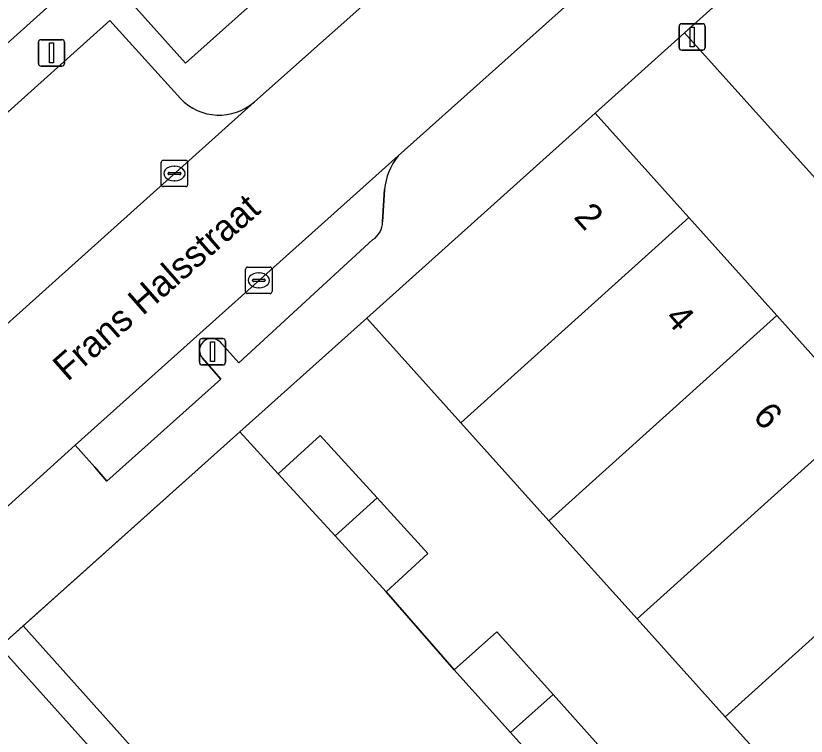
# Model space of a CAD drawing. Extents: x 162172 to 163187, y 382874 to 383685.
# Drawn here: x 162742.37 to 162772.35, y 383475.67 to 383503 of the extents above; entities that cross this region are included whole.
import ezdxf

# ---------------------------------------------------------------- set-up
doc = ezdxf.new("R2010")
doc.units = 0
for name, color, linetype in [('IMGEO_Erf', 7, 'Continuous'), ('IMGEO_Kolk', 7, 'Continuous'), ('IMGEO_Lichtmast', 7, 'Continuous'), ('IMGEO_Muur', 7, 'Continuous'), ('IMGEO_Openbare_ruimte_label', 7, 'Continuous'), ('IMGEO_Pand', 7, 'Continuous'), ('IMGEO_Pand_nummerreeks', 7, 'Continuous'), ('IMGEO_Parkeervlak_open', 7, 'Continuous'), ('IMGEO_Rijbaan_lokaal_open', 7, 'Continuous'), ('IMGEO_Voetpad_open', 7, 'Continuous')]:
    doc.layers.add(name, color=color, linetype=linetype)

msp = doc.modelspace()

# ---------------------------------------------------------------- linework, layer by layer
at = {"layer": 'IMGEO_Erf'}
msp.add_lwpolyline([(162767.897, 383495.346), (162771.236, 383491.625), (162774.575, 383487.903), (162777.914, 383484.182), (162781.254, 383480.46), (162784.593, 383476.739), (162787.737, 383473.234), (162788.939, 383474.311), (162791.154, 383476.295), (162767.726, 383502.35), (162764.343, 383499.308)], close=True, dxfattribs=at)
msp.add_lwpolyline([(162772.618, 383472.688), (162769.274, 383476.405), (162765.931, 383480.123), (162762.587, 383483.84), (162759.243, 383487.558), (162755.682, 383491.526), (162750.865, 383487.213), (162752.318, 383485.624), (162753.91, 383487.079), (162756.077, 383484.708), (162758.001, 383482.603), (162756.409, 383481.147), (162758.998, 383478.185), (162760.606, 383479.631), (162762.743, 383477.254), (162764.663, 383475.118), (162763.055, 383473.672), (162765.742, 383470.752), (162767.359, 383472.189), (162769.45, 383469.836), (162771.389, 383467.654), (162769.773, 383466.217), (162775.143, 383460.218)], dxfattribs=at)
at = {"layer": 'IMGEO_Kolk'}
for p, q in [((162747.883, 383496.589), (162747.883, 383497.441)), ((162747.958, 383497.515), (162748.81, 383497.515)), ((162748.884, 383497.441), (162748.884, 383496.589)), ((162748.371, 383497.295), (162748.396, 383497.295)), ((162748.142, 383497.009), (162748.142, 383497.021)), ((162748.58, 383496.972), (162748.182, 383496.972)), ((162748.185, 383497.058), (162748.583, 383497.058)), ((162748.626, 383497.021), (162748.626, 383497.009)), ((162748.81, 383496.515), (162747.958, 383496.515)), ((162748.394, 383496.735), (162748.369, 383496.735)), ((162751.084, 383492.536), (162751.084, 383493.388)), ((162751.159, 383493.462), (162752.011, 383493.462)), ((162751.572, 383493.242), (162751.597, 383493.242)), ((162752.085, 383493.388), (162752.085, 383492.536)), ((162751.343, 383492.956), (162751.343, 383492.968)), ((162751.781, 383492.919), (162751.383, 383492.919)), ((162751.386, 383493.005), (162751.784, 383493.005)), ((162751.827, 383492.968), (162751.827, 383492.956)), ((162751.595, 383492.682), (162751.57, 383492.682)), ((162752.011, 383492.462), (162751.159, 383492.462))]:
    msp.add_line(p, q, dxfattribs=at)
for points in [[(162747.883, 383496.589), (162747.883, 383497.441)], [(162747.958, 383497.515), (162748.81, 383497.515)], [(162748.884, 383497.441), (162748.884, 383496.589)], [(162748.81, 383496.515), (162747.958, 383496.515)], [(162751.084, 383492.536), (162751.084, 383493.388)], [(162751.159, 383493.462), (162752.011, 383493.462)], [(162752.085, 383493.388), (162752.085, 383492.536)], [(162752.011, 383492.462), (162751.159, 383492.462)]]:
    msp.add_lwpolyline(points, dxfattribs=at)
for centre, radius, start, end in [((162747.96, 383497.439), 0.0765, 91.552, 178.448), ((162747.96, 383497.439), 0.0765, 91.552, 178.448), ((162748.808, 383497.439), 0.0765, 1.552, 88.448), ((162748.808, 383497.439), 0.0765, 1.552, 88.448), ((162748.182, 383497.018), 0.0403, 85.8775, 175.7526), ((162748.179, 383497.008), 0.0366, 178.938, 274.7102), ((162748.583, 383497.015), 0.043, 264.8664, 352.4533), ((162748.587, 383497.02), 0.0386, 1.7309, 96.639), ((162747.96, 383496.591), 0.0765, 181.552, 268.448), ((162747.96, 383496.591), 0.0765, 181.552, 268.448), ((162748.808, 383496.591), 0.0765, 271.552, 358.448), ((162748.808, 383496.591), 0.0765, 271.552, 358.448), ((162751.161, 383493.386), 0.0765, 91.552, 178.448), ((162751.161, 383493.386), 0.0765, 91.552, 178.448), ((162752.009, 383493.386), 0.0765, 1.552, 88.448), ((162752.009, 383493.386), 0.0765, 1.552, 88.448), ((162751.383, 383492.965), 0.0403, 85.8775, 175.7526), ((162751.38, 383492.955), 0.0366, 178.938, 274.7102), ((162751.784, 383492.962), 0.043, 264.8664, 352.4533), ((162751.788, 383492.967), 0.0386, 1.7309, 96.639), ((162751.161, 383492.538), 0.0765, 181.552, 268.448), ((162751.161, 383492.538), 0.0765, 181.552, 268.448), ((162752.009, 383492.538), 0.0765, 271.552, 358.448), ((162752.009, 383492.538), 0.0765, 271.552, 358.448)]:
    msp.add_arc(centre, radius, start, end, dxfattribs=at)
for centre, major_axis, ratio, start_param, end_param in [((162748.37, 383497.015), (-0.387, 0.002), 0.722429, 4.712389, 7.853982), ((162748.395, 383497.015), (-0.39, 0.002), 0.717154, 1.570796, 4.712389), ((162751.571, 383492.962), (-0.387, 0.002), 0.722429, 4.712389, 7.853982), ((162751.596, 383492.962), (-0.39, 0.002), 0.717154, 1.570796, 4.712389)]:
    msp.add_ellipse(centre, major_axis=major_axis, ratio=ratio, start_param=start_param, end_param=end_param, dxfattribs=at)
at = {"layer": 'IMGEO_Lichtmast'}
for p, q in [((162767.523, 383501.795), (162767.523, 383502.595)), ((162767.523, 383502.595), (162767.523, 383501.795)), ((162767.623, 383502.695), (162768.413, 383502.695)), ((162768.413, 383502.695), (162767.623, 383502.695)), ((162768.513, 383502.595), (162768.513, 383501.795)), ((162768.513, 383501.795), (162768.513, 383502.595)), ((162743.225, 383501.191), (162743.225, 383501.991)), ((162743.225, 383501.991), (162743.225, 383501.191)), ((162743.325, 383502.091), (162744.115, 383502.091)), ((162744.115, 383502.091), (162743.325, 383502.091)), ((162744.215, 383501.991), (162744.215, 383501.191)), ((162744.215, 383501.191), (162744.215, 383501.991)), ((162768.413, 383501.695), (162767.623, 383501.695)), ((162767.623, 383501.695), (162768.413, 383501.695)), ((162744.115, 383501.091), (162743.325, 383501.091)), ((162743.325, 383501.091), (162744.115, 383501.091)), ((162749.33, 383489.852), (162749.33, 383490.652)), ((162749.33, 383490.652), (162749.33, 383489.852)), ((162749.43, 383490.752), (162750.22, 383490.752)), ((162750.22, 383490.752), (162749.43, 383490.752)), ((162750.32, 383490.652), (162750.32, 383489.852)), ((162750.32, 383489.852), (162750.32, 383490.652)), ((162750.22, 383489.752), (162749.43, 383489.752)), ((162749.43, 383489.752), (162750.22, 383489.752))]:
    msp.add_line(p, q, dxfattribs=at)
for points in [[(162767.943, 383502.57), (162768.093, 383502.57), (162768.093, 383501.82), (162767.943, 383501.82), (162767.943, 383502.57)], [(162743.645, 383501.966), (162743.795, 383501.966), (162743.795, 383501.216), (162743.645, 383501.216), (162743.645, 383501.966)], [(162749.75, 383490.627), (162749.9, 383490.627), (162749.9, 383489.877), (162749.75, 383489.877), (162749.75, 383490.627)]]:
    msp.add_lwpolyline(points, dxfattribs=at)
for centre, start, end in [((162767.623, 383502.595), 90, 180), ((162767.623, 383502.595), 90, 180), ((162768.413, 383502.595), 0, 90), ((162768.413, 383502.595), 360, 90), ((162743.325, 383501.991), 90, 180), ((162743.325, 383501.991), 90, 180), ((162744.115, 383501.991), 0, 90), ((162744.115, 383501.991), 360, 90), ((162767.623, 383501.795), 180, 270), ((162767.623, 383501.795), 180, 270), ((162768.413, 383501.795), 270, 0), ((162768.413, 383501.795), 270, 0), ((162743.325, 383501.191), 180, 270), ((162743.325, 383501.191), 180, 270), ((162744.115, 383501.191), 270, 0), ((162744.115, 383501.191), 270, 0), ((162749.43, 383490.652), 90, 180), ((162749.43, 383490.652), 90, 180), ((162750.22, 383490.652), 0, 90), ((162750.22, 383490.652), 360, 90), ((162749.43, 383489.852), 180, 270), ((162749.43, 383489.852), 180, 270), ((162750.22, 383489.852), 270, 0), ((162750.22, 383489.852), 270, 0)]:
    msp.add_arc(centre, 0.1, start, end, dxfattribs=at)
at = {"layer": 'IMGEO_Muur'}
for points in [[(162750.865, 383487.213), (162755.682, 383491.526)], [(162741.749, 383479.052), (162750.865, 383487.213)], [(162750.865, 383487.213), (162752.318, 383485.624)], [(162756.409, 383481.147), (162758.998, 383478.185)]]:
    msp.add_lwpolyline(points, dxfattribs=at)
at = {"layer": 'IMGEO_Pand'}
for points in [[(162752.682, 383504.676), (162743.907, 383514.517), (162740.108, 383511.111), (162745.418, 383504.988), (162748.809, 383501.204)], [(162734.872, 383507.649), (162740.897, 383500.938), (162745.418, 383504.988), (162740.108, 383511.111), (162739.493, 383511.797)], [(162767.897, 383495.346), (162764.343, 383499.308), (162755.682, 383491.526), (162759.243, 383487.558)], [(162767.897, 383495.346), (162759.243, 383487.558), (162762.587, 383483.84), (162771.236, 383491.625)], [(162771.236, 383491.625), (162762.587, 383483.84), (162765.931, 383480.123), (162774.575, 383487.903)], [(162765.931, 383480.123), (162769.274, 383476.405), (162777.914, 383484.182), (162774.575, 383487.903)], [(162754.474, 383483.265), (162756.077, 383484.708), (162753.91, 383487.079), (162752.318, 383485.624)], [(162754.474, 383483.265), (162756.409, 383481.147), (162758.001, 383482.603), (162756.077, 383484.708)], [(162772.618, 383472.688), (162781.254, 383480.46), (162777.914, 383484.182), (162769.274, 383476.405)], [(162762.743, 383477.254), (162760.606, 383479.631), (162758.998, 383478.185), (162761.135, 383475.807)], [(162750.738, 383460.265), (162755.093, 383464.209), (162750.886, 383468.888), (162747.553, 383465.686), (162744.334, 383469.378), (162747.674, 383472.461), (162741.749, 383479.052), (162737.379, 383475.125), (162743.357, 383468.476), (162746.581, 383464.889)], [(162762.743, 383477.254), (162761.135, 383475.807), (162763.055, 383473.672), (162764.663, 383475.118)]]:
    msp.add_lwpolyline(points, close=True, dxfattribs=at)
at = {"layer": 'IMGEO_Parkeervlak_open'}
for points in [[(162748.609, 383499.858), (162745.927, 383502.822), (162738.461, 383496.122), (162741.954, 383492.294)], [(162716.145, 383468.065), (162751.418, 383499.733)], [(162756.869, 383497.681), (162744.616, 383486.703), (162745.368, 383485.877), (162745.821, 383485.348), (162750.137, 383489.216), (162749.444, 383490.004)], [(162756.275, 383495.181), (162756.353, 383496.405)], [(162750.178, 383490.548), (162750.826, 383489.837), (162755.913, 383494.505)]]:
    msp.add_lwpolyline(points, dxfattribs=at)
msp.add_lwpolyline([(162765.742, 383470.752), (162763.055, 383473.672), (162761.135, 383475.807), (162758.998, 383478.185), (162756.409, 383481.147), (162754.474, 383483.265), (162752.318, 383485.624), (162750.865, 383487.213), (162742.646, 383479.855), (162756.339, 383464.558), (162770.764, 383448.12), (162779.292, 383455.603), (162777.082, 383458.062), (162775.143, 383460.218), (162769.773, 383466.217), (162767.842, 383468.389)], close=True, dxfattribs=at)
for centre, radius, start, end in [((162750.079, 383501.257), 2.029, 223.5882, 311.3159), ((162758.709, 383496.195), 2.366, 141.0691, 174.8952), ((162755.482, 383495.171), 0.793, 302.9076, 0.7541), ((162749.794, 383490.298), 0.458, 33.0665, 220.0211)]:
    msp.add_arc(centre, radius, start, end, dxfattribs=at)
at = {"layer": 'IMGEO_Rijbaan_lokaal_open'}
msp.add_lwpolyline([(162716.145, 383468.065), (162715.953, 383467.569), (162715.772, 383467.265), (162719.125, 383463.677), (162721.051, 383465.496), (162738.743, 383481.402), (162744.616, 383486.703), (162756.869, 383497.681), (162763.769, 383503.865), (162760.373, 383507.7), (162751.418, 383499.733)], close=True, dxfattribs=at)
at = {"layer": 'IMGEO_Voetpad_open'}
for points in [[(162724.277, 383463.351), (162728.74, 383467.362), (162733.009, 383471.198), (162737.379, 383475.125), (162741.749, 383479.052), (162742.646, 383479.855), (162750.865, 383487.213), (162755.682, 383491.526), (162764.343, 383499.308), (162767.726, 383502.35), (162775.823, 383509.594), (162779.209, 383512.659), (162787.715, 383520.314), (162792.856, 383524.915), (162798.479, 383529.957), (162800.917, 383532.162), (162801.903, 383533.053), (162806.378, 383537.068), (162810.62, 383540.874)], [(162777.843, 383516.5), (162774.683, 383513.676), (162763.769, 383503.865), (162756.869, 383497.681)], [(162751.418, 383499.733), (162760.373, 383507.7), (162761.751, 383508.982), (162759.841, 383511.063), (162756.513, 383508.11), (162752.682, 383504.676), (162748.809, 383501.204), (162745.418, 383504.988), (162740.897, 383500.938), (162736.428, 383496.934), (162731.835, 383492.819), (162727.239, 383488.702), (162725.995, 383487.588), (162721.717, 383483.748), (162717.398, 383479.871), (162713.155, 383476.063), (162709.909, 383473.149)], [(162741.954, 383492.294), (162738.461, 383496.122), (162745.927, 383502.822), (162748.609, 383499.858)], [(162756.353, 383496.405), (162756.275, 383495.181)], [(162755.913, 383494.505), (162750.826, 383489.837), (162750.178, 383490.548)], [(162749.444, 383490.004), (162750.137, 383489.216), (162745.821, 383485.348), (162745.368, 383485.877), (162744.616, 383486.703), (162738.743, 383481.402), (162739.461, 383480.557), (162739.93, 383480.054), (162735.616, 383476.178), (162734.914, 383476.965)], [(162756.339, 383464.558), (162742.646, 383479.855), (162741.749, 383479.052), (162747.674, 383472.461)]]:
    msp.add_lwpolyline(points, dxfattribs=at)
msp.add_lwpolyline([(162775.823, 383509.594), (162767.726, 383502.35), (162791.154, 383476.295), (162792.623, 383477.611), (162793.533, 383478.411), (162793.853, 383478.709), (162796.453, 383481.043), (162796.774, 383481.341), (162797.681, 383482.143), (162799.203, 383483.506)], close=True, dxfattribs=at)
for centre, radius, start, end in [((162750.079, 383501.257), 2.029, 223.5882, 311.3159), ((162758.709, 383496.195), 2.366, 141.0691, 174.8952), ((162755.482, 383495.171), 0.793, 302.9076, 0.7541), ((162749.794, 383490.298), 0.458, 33.0665, 220.0211)]:
    msp.add_arc(centre, radius, start, end, dxfattribs=at)

# ---------------------------------------------------------------- texts
at = {"layer": 'IMGEO_Openbare_ruimte_label'}
msp.add_text('Frans Halsstraat', height=1, rotation=41.229, dxfattribs=at).set_placement((162744.328, 383489.1))
at = {"layer": 'IMGEO_Pand_nummerreeks'}
for s, p in [('2', (162763.493, 383495.344)), ('4', (162766.944, 383491.497)), ('6', (162770.283, 383487.776))]:
    msp.add_text(s, height=1, rotation=311.9, dxfattribs=at).set_placement(p)

doc.saveas('drawing.dxf')
